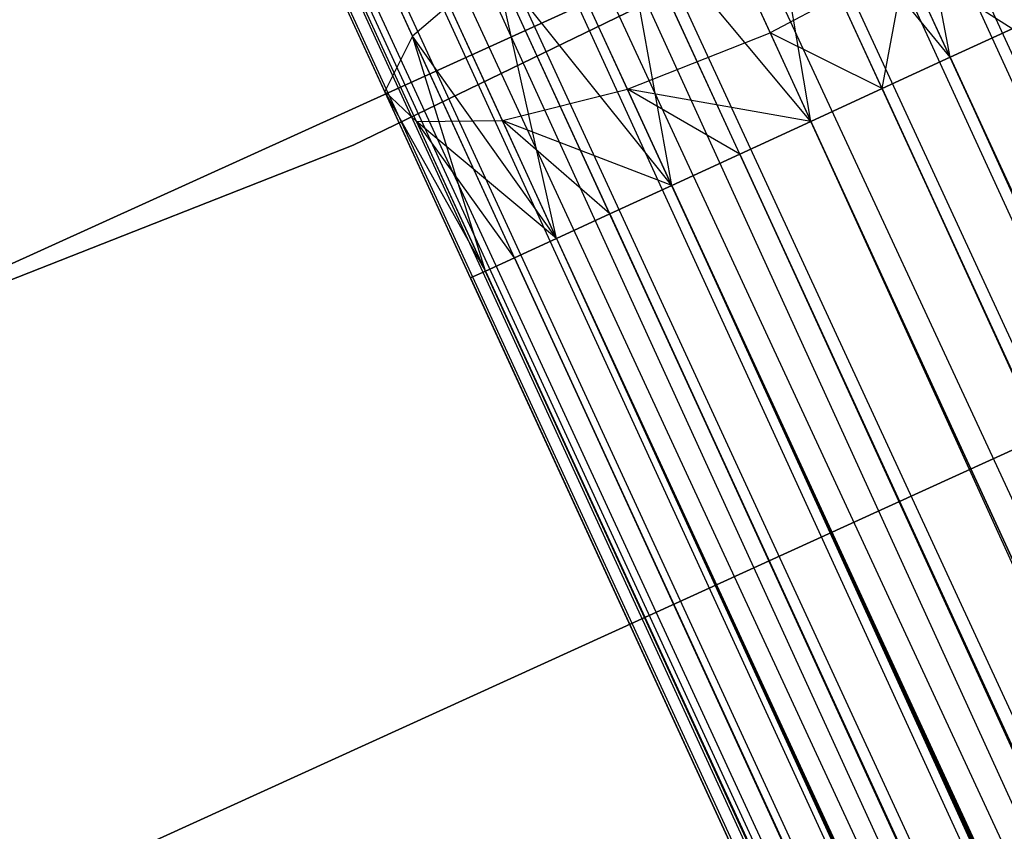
# Model space of a CAD drawing. Extents: x -189 to 189, y -189 to 189.
# Tile 356 of 591: x 24.03 to 26.64, y -58.61 to -56.46. Entities that reach past the tile are written whole.
import ezdxf

# ---------------------------------------------------------------- set-up
doc = ezdxf.new("R2010")
doc.units = 0
doc.header["$LTSCALE"] = 25.4
doc.layers.get('0').update_dxf_attribs({"linetype": 'CONTINUOUS'})

# ---------------------------------------------------------------- blocks, each defined once
blk = doc.blocks.new('CAMELEON-KENAI-C-12244_STL')
at = {"color": 0}
for p, q in [((18.6364, -39.0367, -8.691), (70.6373, -152.9732, -8.5219)), ((18.6364, -39.0367, -8.691), (70.6373, -152.9732, -8.5219)), ((70.818, -152.8901, -10.4135), (18.6364, -39.0367, -10.309)), ((70.818, -152.8901, -10.4135), (18.6364, -39.0367, -10.309)), ((18.4719, -39.1124, -8.5864), (70.6373, -152.9732, -8.5219)), ((18.4719, -39.1124, -8.5864), (70.6373, -152.9732, -8.5219)), ((70.818, -152.8901, -10.4135), (18.4719, -39.1124, -10.4135)), ((70.818, -152.8901, -10.4135), (18.4719, -39.1124, -10.4135)), ((70.6373, -152.9732, -8.5219), (18.2913, -39.1955, -8.5219)), ((70.6373, -152.9732, -8.5219), (18.2913, -39.1955, -8.5219)), ((18.2913, -39.1955, -10.4781), (70.818, -152.8901, -10.4135)), ((18.2913, -39.1955, -10.4781), (70.818, -152.8901, -10.4135)), ((18.1024, -39.2824, -8.5), (70.4484, -153.0601, -8.5)), ((18.1024, -39.2824, -8.5), (70.4484, -153.0601, -8.5)), ((18.1024, -39.2824, -10.5), (70.4484, -153.0601, -10.5)), ((18.1024, -39.2824, -10.5), (70.4484, -153.0601, -10.5)), ((18.1024, -39.2824, -10.5), (70.818, -152.8901, -10.4135)), ((18.1024, -39.2824, -10.5), (70.818, -152.8901, -10.4135)), ((17.9135, -39.3693, -8.5219), (70.2596, -153.147, -8.5219)), ((17.9135, -39.3693, -8.5219), (70.2596, -153.147, -8.5219)), ((17.9135, -39.3693, -8.5219), (69.9145, -153.3058, -8.691)), ((17.9135, -39.3693, -8.5219), (69.9145, -153.3058, -8.691)), ((17.9135, -39.3693, -10.4781), (70.4484, -153.0601, -10.5)), ((17.9135, -39.3693, -10.4781), (70.4484, -153.0601, -10.5)), ((70.0789, -153.2301, -10.4135), (17.7329, -39.4524, -10.4135)), ((17.7329, -39.4524, -10.4135), (70.4484, -153.0601, -10.5)), ((70.0789, -153.2301, -10.4135), (17.7329, -39.4524, -10.4135)), ((17.7329, -39.4524, -8.5864), (69.9145, -153.3058, -8.691)), ((17.7329, -39.4524, -8.5864), (69.9145, -153.3058, -8.691)), ((17.7329, -39.4524, -10.4135), (70.4484, -153.0601, -10.5)), ((70.0789, -153.2301, -10.4135), (17.5684, -39.5281, -10.309)), ((70.0789, -153.2301, -10.4135), (17.5684, -39.5281, -10.309)), ((69.9145, -153.3058, -8.691), (17.5684, -39.5281, -8.691)), ((17.5684, -39.5281, -8.691), (69.6617, -153.4221, -9)), ((17.5684, -39.5281, -8.691), (69.6617, -153.4221, -9)), ((69.9145, -153.3058, -8.691), (17.5684, -39.5281, -8.691)), ((70.0789, -153.2301, -10.4135), (17.4273, -39.593, -10.1691)), ((70.0789, -153.2301, -10.4135), (17.4273, -39.593, -10.1691)), ((69.7733, -153.3707, -10.1691), (17.4273, -39.593, -10.1691)), ((69.7733, -153.3707, -10.1691), (17.4273, -39.593, -10.1691)), ((17.4273, -39.593, -8.8309), (69.6617, -153.4221, -9)), ((17.4273, -39.593, -8.8309), (69.6617, -153.4221, -9)), ((69.7733, -153.3707, -10.1691), (17.3157, -39.6444, -10)), ((69.7733, -153.3707, -10.1691), (17.3157, -39.6444, -10)), ((69.6617, -153.4221, -9), (17.3157, -39.6444, -9)), ((69.6617, -153.4221, -9), (17.3157, -39.6444, -9)), ((69.5844, -153.4576, -9.809), (17.1989, -39.6981, -9.6045)), ((69.5844, -153.4576, -9.809), (17.1989, -39.6981, -9.3955)), ((69.5844, -153.4576, -9.809), (17.1989, -39.6981, -9.6045)), ((69.5844, -153.4576, -9.809), (17.1989, -39.6981, -9.3955)), ((69.545, -153.4758, -9.3955), (17.1989, -39.6981, -9.3955)), ((69.545, -153.4758, -9.3955), (17.1989, -39.6981, -9.3955)), ((69.7733, -153.3707, -10.1691), (17.2384, -39.6799, -9.809)), ((69.7733, -153.3707, -10.1691), (17.2384, -39.6799, -9.809)), ((69.5844, -153.4576, -9.809), (17.2384, -39.6799, -9.809)), ((69.5844, -153.4576, -9.809), (17.2384, -39.6799, -9.809)), ((69.545, -153.4758, -9.3955), (17.2384, -39.6799, -9.191)), ((69.545, -153.4758, -9.3955), (17.2384, -39.6799, -9.191)), ((69.6617, -153.4221, -9), (17.2384, -39.6799, -9.191)), ((69.6617, -153.4221, -9), (17.2384, -39.6799, -9.191)), ((29.1351, -54.7423, -160.5), (24.9121, -56.7878, -160.5)), ((24.9121, -56.7878, -170), (29.1351, -54.7423, -170)), ((24.9121, -56.7878, -170), (29.1351, -54.7423, -170)), ((29.1351, -54.7423, -160.5), (24.9121, -56.7878, -160.5)), ((27.703, -55.4245, -167), (23.4842, -57.3387, -167)), ((23.4842, -57.3387, -168), (27.703, -55.4245, -168)), ((27.703, -55.4245, -167), (23.4842, -57.3387, -167)), ((23.4842, -57.3387, -168), (27.703, -55.4245, -168)), ((26.4967, -56.555, -158.5865), (26.3574, -55.8188, -158.7867)), ((26.4967, -56.555, -158.5865), (26.3574, -55.8188, -158.7867)), ((25.07, -56.4991, -159.0852), (24.818, -55.9513, -159.3349)), ((25.07, -56.4991, -159.0852), (24.818, -55.9513, -159.3349)), ((26.1272, -56.7249, -158.5), (25.994, -55.9378, -158.6233)), ((26.3161, -56.6381, -158.5219), (25.994, -55.9378, -158.6233)), ((26.1272, -56.7249, -158.5), (25.994, -55.9378, -158.6233)), ((26.3161, -56.6381, -158.5219), (25.994, -55.9378, -158.6233)), ((26.4967, -56.555, -158.5865), (25.994, -55.9378, -158.6233)), ((26.4967, -56.555, -158.5865), (25.994, -55.9378, -158.6233)), ((25.7577, -56.895, -158.5865), (25.6162, -56.1116, -158.6233)), ((25.9384, -56.8118, -158.5219), (25.6162, -56.1116, -158.6233)), ((25.7577, -56.895, -158.5865), (25.6162, -56.1116, -158.6233)), ((25.9384, -56.8118, -158.5219), (25.6162, -56.1116, -158.6233)), ((26.1272, -56.7249, -158.5), (25.6162, -56.1116, -158.6233)), ((26.1272, -56.7249, -158.5), (25.6162, -56.1116, -158.6233)), ((24.9961, -56.6458, -159.4672), (24.784, -56.1847, -159.6774)), ((24.9961, -56.6458, -159.4672), (24.784, -56.1847, -159.6774)), ((25.9183, -56.2707, -160.634), (26.0191, -56.4898, -160.5341)), ((25.9183, -56.2707, -160.634), (26.0191, -56.4898, -160.5341)), ((26.3792, -56.2995, -160.4506), (26.0191, -56.4898, -160.5341)), ((26.3792, -56.2995, -160.4506), (26.0191, -56.4898, -160.5341)), ((26.3161, -56.6381, -160.4781), (26.3792, -56.2995, -160.4506)), ((26.3161, -56.6381, -160.4781), (26.3792, -56.2995, -160.4506)), ((26.6612, -56.4793, -160.309), (26.3792, -56.2995, -160.4506)), ((26.6612, -56.4793, -160.309), (26.3792, -56.2995, -160.4506)), ((26.4967, -56.555, -160.4135), (26.3792, -56.2995, -160.4506)), ((26.4967, -56.555, -160.4135), (26.3792, -56.2995, -160.4506)), ((25.2894, -56.3101, -158.7867), (25.07, -56.4991, -159.0852)), ((25.2894, -56.3101, -158.7867), (25.07, -56.4991, -159.0852)), ((25.4521, -57.0356, -158.8309), (25.2894, -56.3101, -158.7867)), ((25.5933, -56.9706, -158.691), (25.2894, -56.3101, -158.7867)), ((25.4521, -57.0356, -158.8309), (25.2894, -56.3101, -158.7867)), ((25.5933, -56.9706, -158.691), (25.2894, -56.3101, -158.7867)), ((25.7577, -56.895, -158.5865), (25.2894, -56.3101, -158.7867)), ((25.7577, -56.895, -158.5865), (25.2894, -56.3101, -158.7867)), ((25.0803, -56.7249, -159.8666), (24.9099, -56.3544, -160.0356)), ((25.0803, -56.7249, -159.8666), (24.9099, -56.3544, -160.0356)), ((25.6402, -56.6395, -160.4506), (25.5307, -56.4014, -160.5591)), ((25.6402, -56.6395, -160.4506), (25.5307, -56.4014, -160.5591)), ((25.3082, -56.7226, -160.2145), (25.174, -56.431, -160.3474)), ((25.3082, -56.7226, -160.2145), (25.174, -56.431, -160.3474)), ((26.4967, -56.555, -160.4135), (26.6612, -56.4793, -160.309)), ((26.6612, -56.4793, -158.691), (26.4967, -56.555, -158.5865)), ((26.6612, -56.4793, -158.691), (26.4967, -56.555, -158.5865)), ((26.4967, -56.555, -160.4135), (26.6612, -56.4793, -160.309)), ((25.07, -56.4991, -159.0852), (24.9961, -56.6458, -159.4672)), ((25.07, -56.4991, -159.0852), (24.9961, -56.6458, -159.4672)), ((25.2632, -57.1225, -159.191), (25.07, -56.4991, -159.0852)), ((25.3405, -57.0869, -159), (25.07, -56.4991, -159.0852)), ((25.2632, -57.1225, -159.191), (25.07, -56.4991, -159.0852)), ((25.3405, -57.0869, -159), (25.07, -56.4991, -159.0852)), ((25.4521, -57.0356, -158.8309), (25.07, -56.4991, -159.0852)), ((25.4521, -57.0356, -158.8309), (25.07, -56.4991, -159.0852)), ((25.6402, -56.6395, -160.4506), (26.0191, -56.4898, -160.5341)), ((25.6402, -56.6395, -160.4506), (26.0191, -56.4898, -160.5341)), ((26.0191, -56.4898, -160.5341), (26.1272, -56.7249, -160.5)), ((26.3161, -56.6381, -160.4781), (26.0191, -56.4898, -160.5341)), ((26.3161, -56.6381, -160.4781), (26.0191, -56.4898, -160.5341)), ((26.0191, -56.4898, -160.5341), (26.1272, -56.7249, -160.5)), ((26.3161, -56.6381, -160.4781), (26.4967, -56.555, -160.4135)), ((26.4967, -56.555, -158.5865), (26.3161, -56.6381, -158.5219)), ((26.4967, -56.555, -158.5865), (26.3161, -56.6381, -158.5219)), ((26.3161, -56.6381, -160.4781), (26.4967, -56.555, -160.4135)), ((26.4967, -56.555, -160.4135), (67.4224, -145.9853, -160.4781)), ((26.4967, -56.555, -160.4135), (67.4224, -145.9853, -160.4781)), ((26.4967, -56.555, -160.4135), (67.7675, -145.8266, -160.309)), ((26.4967, -56.555, -160.4135), (67.7675, -145.8266, -160.309)), ((26.4967, -56.555, -158.5865), (67.603, -145.9022, -158.5865)), ((26.4967, -56.555, -158.5865), (67.603, -145.9022, -158.5865)), ((26.4967, -56.555, -158.5865), (67.2335, -146.0722, -158.5)), ((26.4967, -56.555, -158.5865), (67.2335, -146.0722, -158.5)), ((25.3082, -56.7226, -160.2145), (25.6402, -56.6395, -160.4506)), ((25.3082, -56.7226, -160.2145), (25.6402, -56.6395, -160.4506)), ((26.1272, -56.7249, -160.5), (25.6402, -56.6395, -160.4506)), ((25.9384, -56.8118, -160.4781), (25.6402, -56.6395, -160.4506)), ((26.1272, -56.7249, -160.5), (25.6402, -56.6395, -160.4506)), ((25.9384, -56.8118, -160.4781), (25.6402, -56.6395, -160.4506)), ((25.7577, -56.895, -160.4135), (25.6402, -56.6395, -160.4506)), ((25.7577, -56.895, -160.4135), (25.6402, -56.6395, -160.4506)), ((26.1272, -56.7249, -160.5), (26.3161, -56.6381, -160.4781)), ((26.3161, -56.6381, -158.5219), (26.1272, -56.7249, -158.5)), ((26.3161, -56.6381, -158.5219), (26.1272, -56.7249, -158.5)), ((26.1272, -56.7249, -160.5), (26.3161, -56.6381, -160.4781)), ((26.3161, -56.6381, -160.4781), (67.4224, -145.9853, -160.4781)), ((26.3161, -56.6381, -160.4781), (67.4224, -145.9853, -160.4781)), ((26.3161, -56.6381, -158.5219), (67.2335, -146.0722, -158.5)), ((26.3161, -56.6381, -158.5219), (67.2335, -146.0722, -158.5)), ((25.2238, -57.1406, -159.3955), (24.9961, -56.6458, -159.4672)), ((25.2238, -57.1406, -159.6045), (24.9961, -56.6458, -159.4672)), ((25.2632, -57.1225, -159.809), (24.9961, -56.6458, -159.4672)), ((24.9961, -56.6458, -159.4672), (25.0803, -56.7249, -159.8666)), ((25.2632, -57.1225, -159.809), (24.9961, -56.6458, -159.4672)), ((25.2238, -57.1406, -159.6045), (24.9961, -56.6458, -159.4672)), ((25.2238, -57.1406, -159.3955), (24.9961, -56.6458, -159.4672)), ((25.2632, -57.1225, -159.191), (24.9961, -56.6458, -159.4672)), ((25.2632, -57.1225, -159.191), (24.9961, -56.6458, -159.4672)), ((24.9961, -56.6458, -159.4672), (25.0803, -56.7249, -159.8666)), ((25.0803, -56.7249, -159.8666), (25.3082, -56.7226, -160.2145)), ((25.0803, -56.7249, -159.8666), (25.3082, -56.7226, -160.2145)), ((25.4521, -57.0356, -160.1691), (25.0803, -56.7249, -159.8666)), ((25.3405, -57.0869, -160), (25.0803, -56.7249, -159.8666)), ((25.4521, -57.0356, -160.1691), (25.0803, -56.7249, -159.8666)), ((25.3405, -57.0869, -160), (25.0803, -56.7249, -159.8666)), ((25.2632, -57.1225, -159.809), (25.0803, -56.7249, -159.8666)), ((25.2632, -57.1225, -159.809), (25.0803, -56.7249, -159.8666)), ((25.7577, -56.895, -160.4135), (25.3082, -56.7226, -160.2145)), ((25.5933, -56.9706, -160.309), (25.3082, -56.7226, -160.2145)), ((25.7577, -56.895, -160.4135), (25.3082, -56.7226, -160.2145)), ((25.5933, -56.9706, -160.309), (25.3082, -56.7226, -160.2145)), ((25.4521, -57.0356, -160.1691), (25.3082, -56.7226, -160.2145)), ((25.4521, -57.0356, -160.1691), (25.3082, -56.7226, -160.2145)), ((26.1272, -56.7249, -158.5), (25.9384, -56.8118, -158.5219)), ((25.9384, -56.8118, -160.4781), (26.1272, -56.7249, -160.5)), ((25.9384, -56.8118, -160.4781), (26.1272, -56.7249, -160.5)), ((26.1272, -56.7249, -158.5), (25.9384, -56.8118, -158.5219)), ((67.2335, -146.0722, -158.5), (26.1272, -56.7249, -158.5)), ((26.1272, -56.7249, -158.5), (66.864, -146.2422, -158.5865)), ((26.1272, -56.7249, -158.5), (66.864, -146.2422, -158.5865)), ((26.1272, -56.7249, -160.5), (67.2335, -146.0722, -160.5)), ((26.1272, -56.7249, -160.5), (67.2335, -146.0722, -160.5)), ((67.2335, -146.0722, -158.5), (26.1272, -56.7249, -158.5)), ((24.9121, -56.7878, -160.5), (20.5464, -58.5081, -160.5)), ((20.5464, -58.5081, -170), (24.9121, -56.7878, -170)), ((20.5464, -58.5081, -170), (24.9121, -56.7878, -170)), ((24.9121, -56.7878, -160.5), (20.5464, -58.5081, -160.5)), ((24.1449, -58.743, -160.5), (28.4668, -56.7755, -160.5)), ((28.4668, -56.7755, -170), (24.1449, -58.743, -170)), ((24.1449, -58.743, -160.5), (28.4668, -56.7755, -160.5)), ((28.4668, -56.7755, -170), (24.1449, -58.743, -170)), ((24.9121, -56.7878, -170), (24.9121, -56.7878, -160.5)), ((24.9121, -56.7878, -170), (24.9121, -56.7878, -160.5)), ((25.9384, -56.8118, -158.5219), (25.7577, -56.895, -158.5865)), ((25.7577, -56.895, -160.4135), (25.9384, -56.8118, -160.4781)), ((25.7577, -56.895, -160.4135), (25.9384, -56.8118, -160.4781)), ((25.9384, -56.8118, -158.5219), (25.7577, -56.895, -158.5865)), ((25.9384, -56.8118, -158.5219), (66.864, -146.2422, -158.5865)), ((25.9384, -56.8118, -158.5219), (66.864, -146.2422, -158.5865)), ((25.9384, -56.8118, -160.4781), (67.0446, -146.1591, -160.4781)), ((25.9384, -56.8118, -160.4781), (67.0446, -146.1591, -160.4781)), ((25.7577, -56.895, -158.5865), (25.5933, -56.9706, -158.691)), ((25.5933, -56.9706, -160.309), (25.7577, -56.895, -160.4135)), ((25.5933, -56.9706, -160.309), (25.7577, -56.895, -160.4135)), ((25.7577, -56.895, -158.5865), (25.5933, -56.9706, -158.691)), ((25.7577, -56.895, -158.5865), (66.864, -146.2422, -158.5865)), ((25.7577, -56.895, -158.5865), (66.864, -146.2422, -158.5865)), ((25.7577, -56.895, -158.5865), (66.5584, -146.3828, -158.8309)), ((25.7577, -56.895, -158.5865), (66.5584, -146.3828, -158.8309)), ((25.7577, -56.895, -160.4135), (66.6995, -146.3179, -160.309)), ((25.7577, -56.895, -160.4135), (66.6995, -146.3179, -160.309)), ((25.7577, -56.895, -160.4135), (67.0446, -146.1591, -160.4781)), ((25.7577, -56.895, -160.4135), (67.0446, -146.1591, -160.4781)), ((25.5933, -56.9706, -158.691), (25.4521, -57.0356, -158.8309)), ((25.4521, -57.0356, -160.1691), (25.5933, -56.9706, -160.309)), ((25.4521, -57.0356, -160.1691), (25.5933, -56.9706, -160.309)), ((25.5933, -56.9706, -158.691), (25.4521, -57.0356, -158.8309)), ((25.5933, -56.9706, -158.691), (66.5584, -146.3828, -158.8309)), ((25.5933, -56.9706, -158.691), (66.5584, -146.3828, -158.8309)), ((25.5933, -56.9706, -160.309), (66.6995, -146.3179, -160.309)), ((25.5933, -56.9706, -160.309), (66.6995, -146.3179, -160.309)), ((25.4521, -57.0356, -158.8309), (25.3405, -57.0869, -159)), ((25.3405, -57.0869, -160), (25.4521, -57.0356, -160.1691)), ((25.3405, -57.0869, -160), (25.4521, -57.0356, -160.1691)), ((25.4521, -57.0356, -158.8309), (25.3405, -57.0869, -159)), ((25.4521, -57.0356, -158.8309), (66.5584, -146.3828, -158.8309)), ((25.4521, -57.0356, -158.8309), (66.5584, -146.3828, -158.8309)), ((25.4521, -57.0356, -158.8309), (66.3695, -146.4697, -159.191)), ((25.4521, -57.0356, -158.8309), (66.3695, -146.4697, -159.191)), ((25.4521, -57.0356, -160.1691), (66.4468, -146.4342, -160)), ((25.4521, -57.0356, -160.1691), (66.4468, -146.4342, -160)), ((25.4521, -57.0356, -160.1691), (66.6995, -146.3179, -160.309)), ((25.4521, -57.0356, -160.1691), (66.6995, -146.3179, -160.309)), ((25.3405, -57.0869, -159), (25.2632, -57.1225, -159.191)), ((25.2632, -57.1225, -159.809), (25.3405, -57.0869, -160)), ((25.2632, -57.1225, -159.809), (25.3405, -57.0869, -160)), ((25.3405, -57.0869, -159), (25.2632, -57.1225, -159.191)), ((25.3405, -57.0869, -159), (66.3695, -146.4697, -159.191)), ((25.3405, -57.0869, -159), (66.3695, -146.4697, -159.191)), ((25.3405, -57.0869, -160), (66.4468, -146.4342, -160)), ((25.3405, -57.0869, -160), (66.4468, -146.4342, -160)), ((25.2632, -57.1225, -159.191), (25.2238, -57.1406, -159.3955)), ((25.2238, -57.1406, -159.6045), (25.2632, -57.1225, -159.809)), ((25.2238, -57.1406, -159.6045), (25.2632, -57.1225, -159.809)), ((25.2632, -57.1225, -159.191), (25.2238, -57.1406, -159.3955)), ((25.2632, -57.1225, -159.191), (66.3695, -146.4697, -159.191)), ((25.2632, -57.1225, -159.191), (66.3695, -146.4697, -159.191)), ((25.2632, -57.1225, -159.191), (66.33, -146.4879, -159.6045)), ((25.2632, -57.1225, -159.191), (66.33, -146.4879, -159.6045)), ((25.2632, -57.1225, -159.809), (66.33, -146.4879, -159.6045)), ((25.2632, -57.1225, -159.809), (66.33, -146.4879, -159.6045)), ((25.2632, -57.1225, -159.809), (66.4468, -146.4342, -160)), ((25.2632, -57.1225, -159.809), (66.4468, -146.4342, -160)), ((25.2238, -57.1406, -159.3955), (66.33, -146.4879, -159.6045)), ((25.2238, -57.1406, -159.3955), (66.33, -146.4879, -159.6045)), ((25.2238, -57.1406, -159.6045), (66.33, -146.4879, -159.6045)), ((25.2238, -57.1406, -159.6045), (66.33, -146.4879, -159.6045))]:
    blk.add_line(p, q, dxfattribs=at)

msp = doc.modelspace()

# ---------------------------------------------------------------- block references
at = {"color": 0}
msp.add_blockref('CAMELEON-KENAI-C-12244_STL', (0, 0), dxfattribs=at)

doc.saveas('drawing.dxf')
